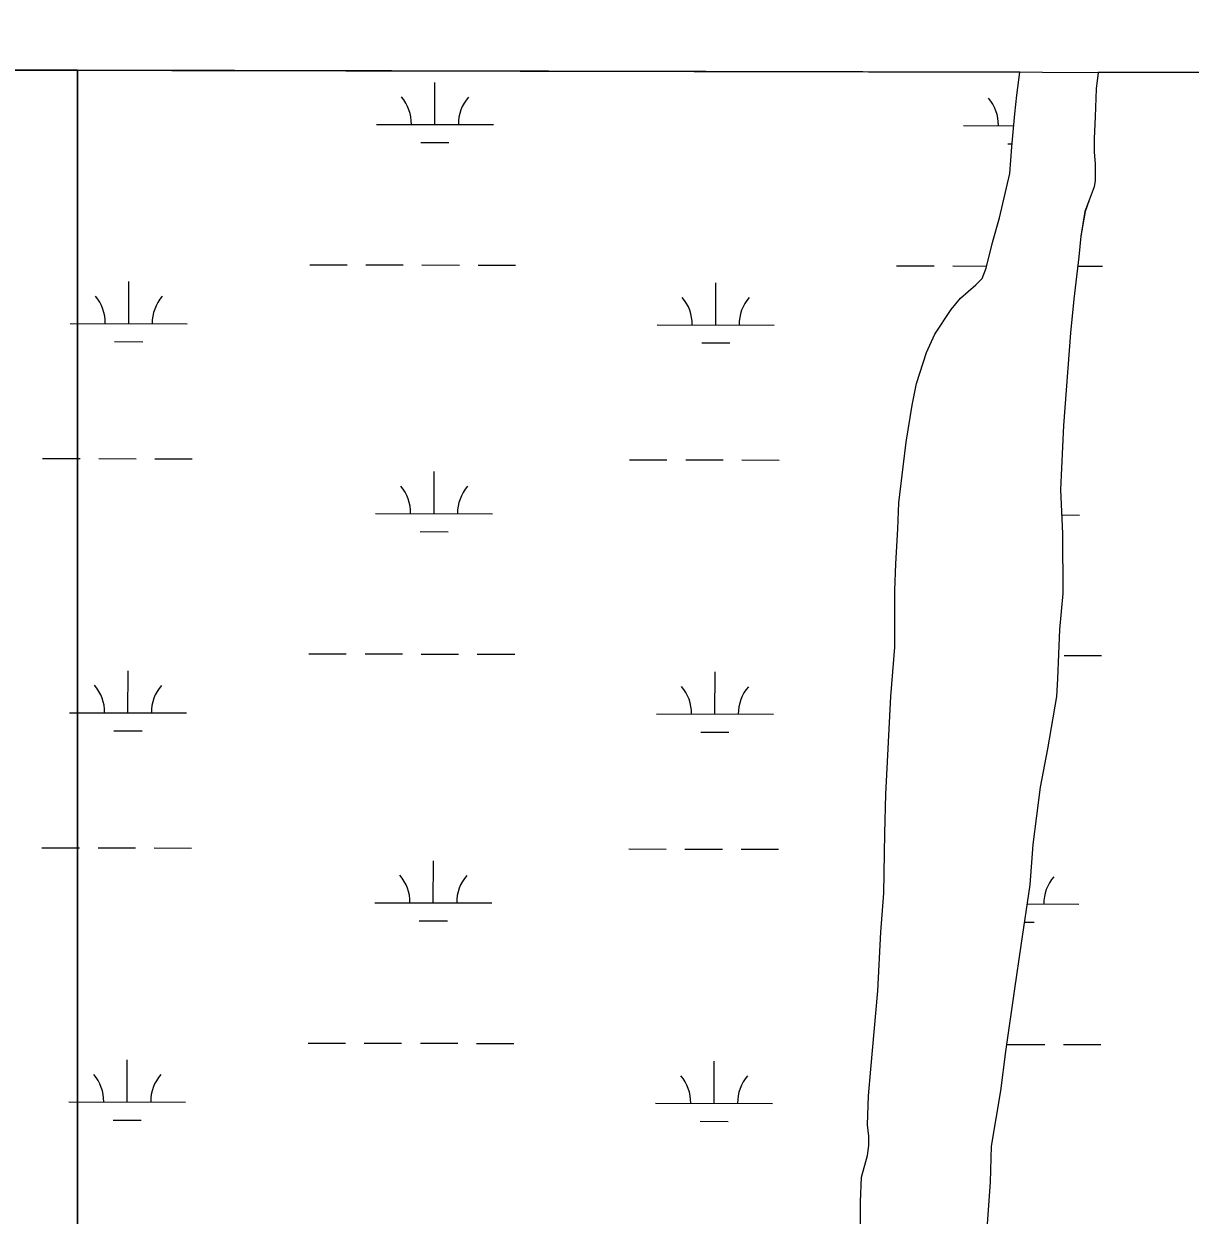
# Model space of a CAD drawing. Extents: x 3187622 to 3225504, y 800805 to 826213.
# Drawn here: x 3211269 to 3212266, y 823416 to 824434 of the extents above; entities that cross this region are included whole.
import ezdxf

# ---------------------------------------------------------------- set-up
doc = ezdxf.new("R2010")
doc.units = 0
for name, color, linetype in [('V-GRID-FRAM', 7, 'Continuous'), ('V-SITE-VEGE', 7, 'Continuous'), ('V-WETL-SWMP', 7, 'Continuous')]:
    doc.layers.add(name, color=color, linetype=linetype)

msp = doc.modelspace()

# ---------------------------------------------------------------- linework, layer by layer
at = {"layer": 'V-GRID-FRAM'}
msp.add_lwpolyline([(3191838.8, 824434.1), (3223248.6, 824370.1), (3223219.5, 806183.5), (3191793.9, 806247.5), (3191838.8, 824434.1)], dxfattribs=at)
at = {"layer": 'V-SITE-VEGE'}
for p, q in [((3211314.8, 824394.4), (3210382, 824396.3)), ((3212120.7, 824392.8), (3211314.8, 824394.4)), ((3211314.8, 824394.4), (3211314.8, 821020.6)), ((3211314.8, 821020.6), (3211314.8, 824394.4)), ((3212118.3, 824373), (3212120.7, 824392.8)), ((3212187.6, 824392.6), (3212186, 824378.4)), ((3214332.2, 824388.3), (3212187.6, 824392.6)), ((3212116.5, 824357.2), (3212118.3, 824373)), ((3212186, 824378.4), (3212185.2, 824354.6)), ((3212113.9, 824329), (3212116.5, 824357.2)), ((3212185.2, 824354.6), (3212184.3, 824336.1)), ((3212184.3, 824336.1), (3212184.3, 824324.7)), ((3212112.2, 824306.2), (3212113.9, 824329)), ((3212184.3, 824324.7), (3212185.2, 824314.1)), ((3212185.2, 824314.1), (3212185.2, 824300.1)), ((3212103.4, 824268.3), (3212112.2, 824306.2)), ((3212185.2, 824300.1), (3212184.4, 824294.8)), ((3212184.4, 824294.8), (3212180, 824283.3)), ((3212180, 824283.3), (3212176.4, 824273.7)), ((3212176.4, 824273.7), (3212173, 824252.5)), ((3212097.3, 824247.2), (3212103.4, 824268.3)), ((3212173, 824252.5), (3212171.2, 824234.9)), ((3212092, 824225.2), (3212097.3, 824247.2)), ((3212171.2, 824234.9), (3212166.8, 824198.8)), ((3212088.5, 824216.4), (3212092, 824225.2)), ((3212070, 824199.6), (3212083.2, 824211.1)), ((3212083.2, 824211.1), (3212088.5, 824216.4)), ((3212062.1, 824190), (3212070, 824199.6)), ((3212166.8, 824198.8), (3212164.2, 824169.8)), ((3212048.1, 824168.8), (3212062.1, 824190)), ((3212041, 824153), (3212048.1, 824168.8)), ((3212164.2, 824169.8), (3212158.1, 824090.6)), ((3212032.3, 824126.6), (3212041, 824153)), ((3212028.8, 824108.1), (3212032.3, 824126.6)), ((3212023.5, 824076.4), (3212028.8, 824108.1)), ((3212158.1, 824090.6), (3212155.5, 824036)), ((3212020.9, 824055.3), (3212023.5, 824076.4)), ((3212017.4, 824024.5), (3212020.9, 824055.3)), ((3212155.5, 824036), (3212157.3, 823998.2)), ((3212016.5, 824002.5), (3212017.4, 824024.5)), ((3212014.8, 823972.6), (3212016.5, 824002.5)), ((3212157.3, 823998.2), (3212157.4, 823947.2)), ((3212013.9, 823949.7), (3212014.8, 823972.6)), ((3212014, 823901.3), (3212013.9, 823949.7)), ((3212157.4, 823947.2), (3212154.8, 823916.4)), ((3212154.8, 823916.4), (3212153, 823874.1)), ((3212010.5, 823859.1), (3212014, 823901.3)), ((3212153, 823874.1), (3212152.2, 823859.2)), ((3212006.2, 823775.5), (3212010.5, 823859.1)), ((3212152.2, 823859.2), (3212144.3, 823814.3)), ((3212144.3, 823814.3), (3212138.2, 823781.7)), ((3212138.2, 823781.7), (3212132, 823732.5)), ((3212005.3, 823742), (3212006.2, 823775.5)), ((3212004.5, 823691), (3212005.3, 823742)), ((3212132, 823732.5), (3212129.4, 823698.1)), ((3212001.9, 823657.5), (3212004.5, 823691)), ((3212129.4, 823698.1), (3212121.6, 823646.2)), ((3211999.3, 823607.4), (3212001.9, 823657.5)), ((3212121.6, 823646.2), (3212116.3, 823609.2)), ((3211993.2, 823540.5), (3211999.3, 823607.4)), ((3212116.3, 823609.2), (3212108.4, 823555.6)), ((3212108.4, 823555.6), (3212104.1, 823522.1)), ((3211991.4, 823517.6), (3211993.2, 823540.5)), ((3211990.6, 823493), (3211991.4, 823517.6)), ((3212104.1, 823522.1), (3212096.2, 823474.6)), ((3211991.5, 823483.3), (3211990.6, 823493)), ((3211990.6, 823466.6), (3211991.5, 823475.4)), ((3211991.5, 823475.4), (3211991.5, 823483.3)), ((3212096.2, 823474.6), (3212095.3, 823443.8)), ((3211985.3, 823448.1), (3211990.6, 823466.6)), ((3211984.5, 823427), (3211985.3, 823448.1)), ((3212095.3, 823443.8), (3212091.9, 823396.3)), ((3211984.5, 823397.1), (3211984.5, 823427))]:
    msp.add_line(p, q, dxfattribs=at)
at = {"layer": 'V-WETL-SWMP'}
for p, q in [((3212120.7, 824392.8), (3210382, 824396.3)), ((3212118.3, 824373), (3212120.7, 824392.8)), ((3212187.6, 824392.6), (3212186, 824378.4)), ((3215285.6, 824386.3), (3212187.6, 824392.6)), ((3211620.6, 824348), (3211620.6, 824384)), ((3212116.5, 824357.2), (3212118.3, 824373)), ((3212186, 824378.4), (3212185.2, 824354.6)), ((3212113.9, 824329), (3212116.5, 824357.2)), ((3212185.2, 824354.6), (3212184.3, 824336.1)), ((3211570.6, 824348.1), (3211670.6, 824347.9)), ((3212072.5, 824347.1), (3212115.6, 824347)), ((3211608.5, 824332.6), (3211632.5, 824332.6)), ((3212110.4, 824331.6), (3212114.2, 824331.6)), ((3212184.3, 824336.1), (3212184.3, 824324.7)), ((3212112.2, 824306.2), (3212113.9, 824329)), ((3212184.3, 824324.7), (3212185.2, 824314.1)), ((3212185.2, 824314.1), (3212185.2, 824300.1)), ((3212103.4, 824268.3), (3212112.2, 824306.2)), ((3212185.2, 824300.1), (3212184.4, 824294.8)), ((3212184.4, 824294.8), (3212180, 824283.3)), ((3212180, 824283.3), (3212176.5, 824273.6)), ((3212176.5, 824273.6), (3212173, 824252.5)), ((3212097.3, 824247.2), (3212103.4, 824268.3)), ((3212173, 824252.5), (3212171.2, 824234.9)), ((3212092, 824225.2), (3212097.3, 824247.2)), ((3211513.5, 824228.2), (3211545.5, 824228.1)), ((3211561.5, 824228.1), (3211593.5, 824228)), ((3211609.5, 824228), (3211641.5, 824227.9)), ((3211657.5, 824227.9), (3211689.5, 824227.8)), ((3212171.2, 824234.9), (3212166.8, 824198.8)), ((3212015.4, 824227.2), (3212047.4, 824227.1)), ((3212063.4, 824227.1), (3212092.5, 824227)), ((3212088.5, 824216.4), (3212092, 824225.2)), ((3212170.2, 824226.9), (3212191.4, 824226.8)), ((3211358.8, 824177.8), (3211358.8, 824213.8)), ((3211860.7, 824176.7), (3211860.8, 824212.7)), ((3212070, 824199.6), (3212083.2, 824211.1)), ((3212083.2, 824211.1), (3212088.5, 824216.4)), ((3212062.1, 824190), (3212070, 824199.6)), ((3212166.8, 824198.8), (3212164.2, 824169.8)), ((3212048.1, 824168.8), (3212062.1, 824190)), ((3211308.8, 824177.9), (3211408.8, 824177.7)), ((3211810.7, 824176.8), (3211910.7, 824176.6)), ((3212041, 824153), (3212048.1, 824168.8)), ((3212164.2, 824169.8), (3212158.1, 824090.6)), ((3211346.7, 824162.4), (3211370.7, 824162.3)), ((3211848.7, 824161.3), (3211872.7, 824161.3)), ((3212032.3, 824126.6), (3212041, 824153)), ((3212028.8, 824108.1), (3212032.3, 824126.6)), ((3212023.5, 824076.4), (3212028.8, 824108.1)), ((3212158.1, 824090.6), (3212155.5, 824036)), ((3212020.9, 824055.3), (3212023.5, 824076.4)), ((3211285.1, 824062.5), (3211317.1, 824062.4)), ((3211333.1, 824062.4), (3211365.1, 824062.3)), ((3211381.1, 824062.3), (3211413.1, 824062.2)), ((3211787, 824061.5), (3211819, 824061.4)), ((3211835, 824061.4), (3211867, 824061.3)), ((3211883, 824061.3), (3211915, 824061.2)), ((3212017.4, 824024.5), (3212020.9, 824055.3)), ((3211619.9, 824015.4), (3211620, 824051.4)), ((3212155.5, 824036), (3212157.3, 823998.2)), ((3212016.5, 824002.5), (3212017.4, 824024.5)), ((3211569.9, 824015.5), (3211669.9, 824015.3)), ((3212156.6, 824014.3), (3212171.8, 824014.2)), ((3211607.9, 824000), (3211631.9, 823999.9)), ((3212014.8, 823972.6), (3212016.5, 824002.5)), ((3212157.3, 823998.2), (3212157.4, 823947.2)), ((3212013.9, 823949.7), (3212014.8, 823972.6)), ((3212014, 823901.3), (3212013.9, 823949.7)), ((3212157.4, 823947.2), (3212154.8, 823916.4)), ((3212154.8, 823916.4), (3212153, 823874.1)), ((3211512.8, 823895.5), (3211544.8, 823895.4)), ((3211560.8, 823895.4), (3211592.8, 823895.4)), ((3211608.8, 823895.3), (3211640.8, 823895.3)), ((3211656.8, 823895.2), (3211688.8, 823895.2)), ((3212010.5, 823859.1), (3212014, 823901.3)), ((3212158.7, 823894.2), (3212190.7, 823894.1)), ((3211358.1, 823845.1), (3211358.2, 823881.1)), ((3211860, 823844.1), (3211860.1, 823880.1)), ((3212153, 823874.1), (3212152.2, 823859.2)), ((3212006.2, 823775.5), (3212010.5, 823859.1)), ((3212152.2, 823859.2), (3212144.3, 823814.3)), ((3211308.1, 823845.2), (3211408.1, 823845)), ((3211810, 823844.2), (3211910, 823844)), ((3211346.1, 823829.7), (3211370.1, 823829.6)), ((3211848, 823828.7), (3211872, 823828.6)), ((3212144.3, 823814.3), (3212138.2, 823781.7)), ((3212138.2, 823781.7), (3212132, 823732.5)), ((3212005.3, 823742), (3212006.2, 823775.5)), ((3212004.5, 823691), (3212005.3, 823742)), ((3211284.5, 823729.8), (3211316.5, 823729.7)), ((3211332.5, 823729.7), (3211364.5, 823729.6)), ((3211380.5, 823729.6), (3211412.5, 823729.5)), ((3212132, 823732.5), (3212129.4, 823698.1)), ((3211619.2, 823682.7), (3211619.3, 823718.7)), ((3211786.4, 823728.8), (3211818.4, 823728.7)), ((3211834.4, 823728.7), (3211866.4, 823728.6)), ((3211882.4, 823728.6), (3211914.4, 823728.5)), ((3212001.9, 823657.5), (3212004.5, 823691)), ((3212129.4, 823698.1), (3212121.6, 823646.2)), ((3211569.2, 823682.8), (3211669.2, 823682.6)), ((3212126.9, 823681.7), (3212171.1, 823681.6)), ((3211607.2, 823667.3), (3211631.2, 823667.2)), ((3212124.6, 823666.2), (3212133.1, 823666.2)), ((3211999.3, 823607.4), (3212001.9, 823657.5)), ((3212121.6, 823646.2), (3212116.3, 823609.2)), ((3211993.2, 823540.5), (3211999.3, 823607.4)), ((3212116.3, 823609.2), (3212108.4, 823555.6)), ((3211512.1, 823562.8), (3211544.1, 823562.8)), ((3211560.1, 823562.7), (3211592.1, 823562.7)), ((3211608.1, 823562.6), (3211640.1, 823562.6)), ((3211656.1, 823562.5), (3211688.1, 823562.5)), ((3212110, 823561.6), (3212142, 823561.6)), ((3212158, 823561.5), (3212190, 823561.5)), ((3211357.4, 823512.4), (3211357.5, 823548.4)), ((3211859.3, 823511.4), (3211859.4, 823547.4)), ((3212108.4, 823555.6), (3212104.1, 823522.1)), ((3211991.4, 823517.6), (3211993.2, 823540.5)), ((3211990.6, 823493), (3211991.4, 823517.6)), ((3212104.1, 823522.1), (3212096.2, 823474.6)), ((3211307.4, 823512.5), (3211407.4, 823512.3)), ((3211809.3, 823511.5), (3211909.3, 823511.3)), ((3211345.4, 823497), (3211369.4, 823497)), ((3211847.3, 823496), (3211871.3, 823495.9)), ((3211991.5, 823483.3), (3211990.6, 823493)), ((3211990.6, 823466.6), (3211991.5, 823475.4)), ((3211991.5, 823475.4), (3211991.5, 823483.3)), ((3212096.2, 823474.6), (3212095.3, 823443.8)), ((3211985.3, 823448.1), (3211990.6, 823466.6)), ((3211984.5, 823427), (3211985.3, 823448.1)), ((3212095.3, 823443.8), (3212091.9, 823396.3)), ((3211984.5, 823397.1), (3211984.5, 823427))]:
    msp.add_line(p, q, dxfattribs=at)
for centre, start, end in [((3211565.3, 824348.6), 359.1115, 40.6551), ((3211675.8, 824348.4), 139.1115, 180.6551), ((3212067.2, 824347.6), 359.1115, 40.6551), ((3211303.5, 824178.3), 359.1115, 40.6551), ((3211414, 824178.1), 139.1115, 180.6551), ((3211805.4, 824177.3), 359.1115, 40.6551), ((3211915.9, 824177.1), 139.1115, 180.6551), ((3211564.6, 824016), 359.1115, 40.6551), ((3211675.1, 824015.7), 139.1115, 180.6551), ((3211302.9, 823845.7), 359.1115, 40.6551), ((3211413.3, 823845.4), 139.1115, 180.6551), ((3211804.8, 823844.7), 359.1115, 40.6551), ((3211915.2, 823844.4), 139.1115, 180.6551), ((3211564, 823683.3), 359.1115, 40.6551), ((3211674.4, 823683.1), 139.1115, 180.6551), ((3212176.4, 823682), 139.1115, 180.6551), ((3211302.2, 823513), 359.1115, 40.6551), ((3211412.7, 823512.8), 139.1115, 180.6551), ((3211804.1, 823512), 359.1115, 40.6551), ((3211914.6, 823511.8), 139.1115, 180.6551)]:
    msp.add_arc(centre, 35.2, start, end, dxfattribs=at)

doc.saveas('drawing.dxf')
